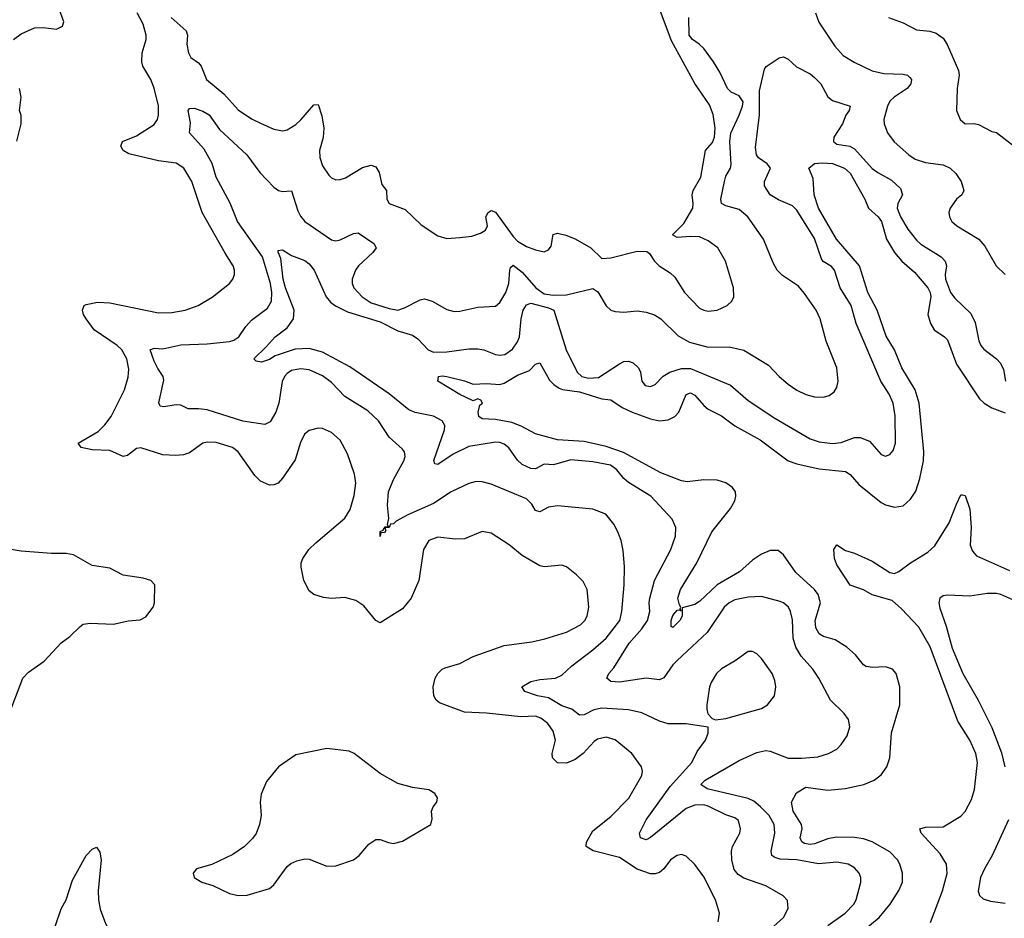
# Model space of a CAD drawing. Header units: inches. Extents: x 1305375 to 1407406, y 744550 to 841633.
# Tile 288 of 509: x 1352804 to 1357246, y 780147 to 784200. Entities that reach past the tile are written whole.
import ezdxf

# ---------------------------------------------------------------- set-up
doc = ezdxf.new("R2010")
doc.units = ezdxf.units.IN
doc.header["$MEASUREMENT"] = 0
doc.layers.add('B3758', color=7, linetype='Continuous')

msp = doc.modelspace()

# ---------------------------------------------------------------- linework, layer by layer
at = {"layer": 'B3758', "color": 5}
for points, elevation in [([(1352775.6, 784110), (1352810, 784136.1), (1352870, 784163.6), (1352910, 784165.2), (1352970, 784157.1), (1352997.2, 784170), (1353002, 784190), (1352973.6, 784270)], 1120), ([(1353487.5, 784210), (1353554.3, 784150), (1353560.2, 784130), (1353557.5, 784090), (1353564.6, 784050), (1353575.6, 784030), (1353610, 784004.9), (1353622.4, 783990), (1353646.7, 783930), (1353724.9, 783864.9), (1353790, 783792.6), (1353850, 783752.6), (1353890, 783732.4), (1353950, 783705.5), (1353990, 783698), (1354010, 783702.6), (1354050, 783727.6), (1354072.5, 783747.5), (1354130, 783815.6), (1354150, 783818), (1354166.3, 783766.3), (1354176.3, 783710), (1354172.2, 783667.8), (1354156.9, 783610), (1354157.5, 783577.5), (1354170, 783541.3), (1354199, 783499), (1354210, 783487.2), (1354230, 783477.7), (1354250, 783479.7), (1354273.6, 783486.4), (1354350, 783533.4), (1354390, 783543.1), (1354410, 783536.4), (1354424.7, 783510), (1354436.7, 783456.7), (1354458.8, 783430), (1354459.3, 783390), (1354470.4, 783370), (1354542.9, 783342.9), (1354614.6, 783274.6), (1354690, 783224.4), (1354730, 783213.4), (1354790, 783216.6), (1354844, 783224), (1354882.6, 783237.4), (1354905, 783250), (1354913.8, 783270), (1354907.3, 783310), (1354917.6, 783330), (1354930, 783339.5), (1354950, 783331.1), (1355030, 783221.5), (1355050, 783200.7), (1355090, 783176.5), (1355130, 783161.3), (1355170, 783152.7), (1355190, 783162), (1355201.2, 783178.8), (1355210, 783230.8), (1355230, 783237.3), (1355268, 783228), (1355310, 783210.6), (1355381, 783170), (1355430, 783123), (1355470, 783125.2), (1355590, 783156.3), (1355633.7, 783153.7), (1355645.5, 783145.5), (1355668.2, 783110), (1355688, 783090), (1355738.2, 783058.2), (1355759.1, 783039.1), (1355803.6, 782970), (1355870, 782899), (1355890, 782889.1), (1355910, 782885.5), (1355950, 782888.9), (1355996, 782910), (1356017, 782930), (1356025.6, 782950), (1356024.2, 782990), (1355988.2, 783110), (1355953.6, 783170), (1355910, 783203), (1355870, 783221.1), (1355830, 783222.6), (1355770, 783217), (1355749.6, 783229.6), (1355799.9, 783280.1), (1355840.2, 783350), (1355842.8, 783370), (1355837.3, 783410), (1355842.8, 783430), (1355876.3, 783490), (1355898.3, 783610), (1355930, 783646.3), (1355938.5, 783670), (1355941.8, 783710), (1355932.9, 783772.9), (1355915.3, 783815.3), (1355850, 783912.6), (1355743.7, 784103.7), (1355684.9, 784264.9)], 1080), ([(1355954.8, 780130), (1355960.4, 780170), (1355942.7, 780230), (1355890, 780333.6), (1355850, 780389.6), (1355810, 780427), (1355790, 780434), (1355770, 780429.6), (1355739.3, 780410), (1355710.2, 780369.8), (1355690, 780352.8), (1355670, 780346.4), (1355650, 780347.7), (1355590, 780368), (1355510, 780421.1), (1355391.1, 780451.1), (1355359.2, 780470), (1355360.7, 780490), (1355390, 780540.7), (1355470, 780605.2), (1355551.8, 780688.2), (1355610.9, 780790), (1355613.7, 780810), (1355609.7, 780830), (1355565.7, 780890), (1355490, 780950.8), (1355450, 780963.5), (1355410, 780954.2), (1355395.6, 780944.4), (1355345.2, 780890), (1355310, 780863), (1355270, 780846.4), (1355230, 780848.2), (1355207, 780870), (1355205.3, 780890), (1355220.3, 780950), (1355209.9, 780989.9), (1355185.7, 781025.7), (1355154.3, 781050), (1355130, 781057.7), (1355064.7, 781055.3), (1354910, 781072.4), (1354810, 781075.9), (1354697.7, 781117.7), (1354682.7, 781130), (1354672, 781150), (1354669, 781190), (1354678, 781230), (1354689.5, 781250), (1354709.6, 781270), (1354723.3, 781276.7), (1354790, 781296.5), (1354850, 781327.1), (1354990, 781376.9), (1355113.6, 781393.6), (1355173.6, 781406.4), (1355270, 781437.7), (1355333.5, 781470), (1355353.8, 781490), (1355364.1, 781510), (1355370.7, 781550), (1355364, 781630), (1355345.6, 781665.6), (1355315.7, 781695.7), (1355270, 781731.5), (1355250, 781738.9), (1355170, 781732.1), (1355150, 781736.8), (1355070, 781782.3), (1355011.2, 781831.2), (1354930, 781884.4), (1354890, 781890.9), (1354810, 781857.7), (1354770, 781857.3), (1354690, 781865.7), (1354650, 781851.1), (1354626, 781810), (1354604.6, 781670), (1354570.4, 781590), (1354530, 781542.4), (1354430, 781479.3), (1354410, 781489.4), (1354355.6, 781555.6), (1354320.6, 781580.6), (1354270, 781594), (1354210, 781589.6), (1354173.8, 781593.8), (1354130, 781607.3), (1354110, 781623), (1354085, 781670), (1354074, 781730), (1354074, 781750), (1354081, 781770), (1354108.4, 781810), (1354139.4, 781840.6), (1354270, 781951.6), (1354295.2, 781990), (1354312.9, 782052.9), (1354319.5, 782110), (1354314.4, 782150), (1354282, 782242), (1354250, 782302.9), (1354210, 782337.4), (1354170, 782355.4), (1354150, 782356.9), (1354110, 782346.3), (1354088.9, 782330), (1354070, 782292), (1354045.7, 782214.3), (1353990, 782131.6), (1353970, 782109.7), (1353950, 782101.1), (1353930, 782100.4), (1353890, 782118.3), (1353864.1, 782144.1), (1353790, 782251.3), (1353763.7, 782270), (1353690, 782292.9), (1353650, 782294.8), (1353630.2, 782289.8), (1353570, 782246.6), (1353542.3, 782237.7), (1353505.8, 782234.2), (1353450, 782237.2), (1353350, 782269.2), (1353330, 782265.7), (1353290, 782234), (1353270, 782229.8), (1353210, 782256.5), (1353130, 782259.5), (1353080.9, 782270), (1353067, 782290), (1353157.1, 782342.9), (1353188.1, 782371.9), (1353216, 782410), (1353275.8, 782530), (1353292.6, 782587.4), (1353296.2, 782623.8), (1353286.9, 782670), (1353263.9, 782710), (1353242.6, 782730), (1353140.3, 782800.3), (1353103, 782850), (1353091.5, 782870), (1353086.6, 782890), (1353094.5, 782910), (1353104.2, 782915.8), (1353154.4, 782925.6), (1353210, 782922.6), (1353430, 782877.1), (1353490, 782879.3), (1353549.8, 782890.2), (1353609, 782911), (1353671.6, 782948.4), (1353749.6, 783010), (1353765.6, 783030), (1353772.8, 783050), (1353772.8, 783070), (1353766.6, 783090), (1353730, 783146), (1353626.4, 783330), (1353579.8, 783470), (1353543.9, 783530), (1353510, 783552.1), (1353430, 783562.9), (1353295.4, 783595.4), (1353271, 783610), (1353259.7, 783630), (1353268, 783650), (1353330, 783675.3), (1353410, 783727.1), (1353425.4, 783750), (1353430.3, 783769.7), (1353429.5, 783810.5), (1353411, 783891), (1353395.1, 783930), (1353359.6, 783990), (1353354, 784010), (1353355.5, 784050), (1353374.1, 784110), (1353373.5, 784130), (1353359.9, 784179.9), (1353332.9, 784230)], 1080), ([(1356175.5, 780084.5), (1356249.7, 780150), (1356271.2, 780191.2), (1356267, 780227), (1356247.6, 780247.6), (1356170, 780293), (1356070, 780326.9), (1356044.5, 780344.5), (1356027.3, 780367.3), (1356016.5, 780410), (1356014.6, 780450), (1356019.3, 780470), (1356052.9, 780530), (1356056.1, 780550), (1356047, 780587), (1356030, 780599.8), (1355990, 780612.5), (1355910, 780653), (1355890, 780657.9), (1355850, 780656.7), (1355810, 780641.5), (1355650, 780510.7), (1355630, 780499.8), (1355604.1, 780510), (1355599.4, 780530), (1355629.9, 780590), (1355739, 780741), (1355836.5, 780850), (1355860.4, 780899.6), (1355898, 780950), (1355910, 780982), (1355909.1, 781009.1), (1355810, 781023.1), (1355730, 781024.4), (1355690, 781035.5), (1355610, 781073.6), (1355550, 781086.8), (1355430, 781094.7), (1355393.7, 781086.3), (1355350, 781064.4), (1355330, 781063.1), (1355294.3, 781090), (1355250, 781104.4), (1355190, 781141.2), (1355140.5, 781150), (1355082, 781170), (1355069.4, 781190), (1355110, 781214.6), (1355150, 781223.2), (1355221.2, 781230), (1355250, 781242.6), (1355294.4, 781285.6), (1355390, 781357.7), (1355450, 781409.4), (1355511.2, 781490), (1355520.2, 781530), (1355530.5, 781650.5), (1355532.2, 781732.2), (1355526.2, 781806.2), (1355517.3, 781850), (1355502.3, 781890), (1355483.6, 781923.6), (1355447.8, 781970), (1355390, 781992.6), (1355230, 782006.3), (1355190, 782000.8), (1355150, 781979.2), (1355130, 781985.4), (1355114.7, 782014.7), (1355090, 782038.4), (1354930, 782104.4), (1354890, 782115.3), (1354863.7, 782116.3), (1354830, 782107.3), (1354750, 782070.8), (1354670, 782017.8), (1354554.1, 781965.9), (1354501.8, 781938.2), (1354490, 781925.1), (1354476, 781924), (1354470, 781909.3), (1354451.6, 781908.4), (1354455.3, 781895.3), (1354450, 781885.2), (1354432.7, 781887.3), (1354430, 781869.3), (1354430, 781891), (1354443.1, 781896.9), (1354452.7, 781912.7), (1354467.3, 781912.7), (1354463.1, 781923.1), (1354469.5, 781950.5), (1354463.5, 782010), (1354467.1, 782070), (1354490, 782125.3), (1354537.4, 782210), (1354542.4, 782230), (1354539.1, 782250), (1354530, 782262.4), (1354470, 782317.2), (1354422, 782390), (1354375, 782435), (1354270, 782500.6), (1354210, 782563.2), (1354170, 782593.9), (1354110, 782620.5), (1354070, 782625.6), (1354030, 782616.9), (1354010, 782604.2), (1353997.7, 782590), (1353987.8, 782567.8), (1353972.6, 782470), (1353959.7, 782430), (1353934.2, 782385.8), (1353910, 782373.5), (1353810, 782388.2), (1353650, 782439.4), (1353610, 782444.6), (1353564, 782444), (1353530, 782461.3), (1353510, 782462.8), (1353453.6, 782453.6), (1353436.6, 782456.6), (1353431.1, 782471.1), (1353454.1, 782574.1), (1353450.9, 782590), (1353426.1, 782626.1), (1353410, 782659.6), (1353391.8, 782710), (1353410, 782718.6), (1353450, 782715.9), (1353530, 782733), (1353650, 782738.4), (1353750, 782748.5), (1353770, 782754.6), (1353793, 782770), (1353824, 782816), (1353850, 782845.1), (1353921.8, 782898.2), (1353939.5, 782930), (1353941.5, 782970), (1353935.6, 783010), (1353898.5, 783130), (1353786.9, 783290), (1353752.5, 783372.5), (1353690.4, 783490), (1353671.3, 783551.3), (1353635.7, 783615.7), (1353569.8, 783690), (1353574.5, 783734.5), (1353563.7, 783790), (1353570, 783798.8), (1353590, 783800.4), (1353630, 783787.6), (1353657.7, 783770), (1353705.2, 783705.2), (1353828.4, 783590), (1353886.7, 783510), (1353950, 783444.1), (1353970.9, 783429.1), (1353990, 783425.2), (1354030, 783427.7), (1354057.8, 783337.8), (1354070, 783313.4), (1354090.3, 783290), (1354210, 783206.9), (1354230, 783202.2), (1354250, 783206.5), (1354310, 783236.1), (1354330, 783238.9), (1354401.6, 783190), (1354411.7, 783170), (1354396.9, 783150), (1354332.9, 783090), (1354319.1, 783070), (1354303.9, 783030), (1354304, 783010), (1354311.8, 782990), (1354349.4, 782950), (1354390, 782922.9), (1354470, 782896.6), (1354509.9, 782890.1), (1354540.3, 782899.7), (1354610, 782936.9), (1354630, 782940.2), (1354664.4, 782930), (1354730, 782892.1), (1354764.3, 782884.3), (1354790, 782884.7), (1354870, 782902.6), (1354950, 782907.7), (1354970, 782923.7), (1354997.4, 782970), (1355009.8, 783010), (1355014.5, 783070), (1355018.5, 783081.5), (1355030, 783092.6), (1355070, 783061.1), (1355131.7, 782990), (1355170, 782963.3), (1355210, 782957.4), (1355270, 782958.5), (1355390, 782986.9), (1355412.7, 782972.7), (1355449.1, 782909.1), (1355470.2, 782890.2), (1355490, 782883.1), (1355530, 782880.2), (1355590, 782886.7), (1355630, 782880.2), (1355667.8, 782867.8), (1355695.6, 782850), (1355774.3, 782774.3), (1355825, 782745), (1355910, 782722), (1356004.8, 782724.8), (1356070, 782709.3), (1356182, 782642), (1356230.3, 782590), (1356270, 782555.2), (1356310, 782528.2), (1356350, 782509.2), (1356390, 782498.5), (1356430, 782496.5), (1356456, 782504), (1356478.5, 782521.5), (1356490, 782541), (1356495.8, 782570), (1356489.8, 782630), (1356442.4, 782750), (1356414.4, 782850), (1356396.5, 782890), (1356345.1, 782965.1), (1356317.5, 782997.5), (1356245.3, 783045.3), (1356221.8, 783070), (1356203.2, 783103.2), (1356159.9, 783210), (1356088.9, 783310), (1356050, 783343.4), (1355990, 783360.6), (1355970.6, 783370.6), (1355966.2, 783390), (1355983, 783470), (1355990, 783494.6), (1356010.4, 783529.6), (1356013.6, 783546.4), (1356007.7, 783650), (1356011.3, 783688.7), (1356050, 783768.9), (1356065, 783810), (1356067.1, 783830), (1356050, 783856.4), (1356012.9, 783872.9), (1355996.3, 783890), (1355962.8, 783962.8), (1355934.2, 784010), (1355889.8, 784070), (1355869.9, 784089.9), (1355839.1, 784110), (1355824.4, 784130), (1355821.9, 784210)], 1060), ([(1356394.3, 784230), (1356409.1, 784189.1), (1356480.8, 784080.8), (1356518.3, 784038.3), (1356568, 784008), (1356650, 783969.4), (1356702.6, 783957.4), (1356790, 783954.4), (1356809.1, 783949.1), (1356819.7, 783939.7), (1356827, 783930), (1356823.6, 783910), (1356807.7, 783890), (1356749.6, 783850.4), (1356730, 783831.9), (1356718.8, 783810), (1356702, 783750), (1356704, 783730), (1356719.6, 783690), (1356749, 783649), (1356815.2, 783590), (1356844.2, 783570), (1356890, 783555.5), (1356970, 783544.5), (1357001.3, 783530), (1357026.7, 783506.7), (1357051.8, 783470), (1357062.6, 783430), (1357054, 783410), (1357030, 783389.6), (1357001.1, 783350), (1356994.9, 783330), (1356998, 783310), (1357008.8, 783290), (1357032.4, 783270), (1357131.7, 783210), (1357157.7, 783177.7), (1357208.8, 783090), (1357250, 783050.4)], 1060), ([(1356722.8, 784210), (1356790, 784186), (1356850, 784154.4), (1356910, 784148), (1356939.1, 784139.1), (1356970, 784117), (1356988.5, 784088.5), (1357038.9, 783970), (1357041.5, 783950), (1357032.9, 783890), (1357030.3, 783790.3), (1357046, 783750), (1357070, 783730.5), (1357110, 783732.2), (1357130, 783727.2), (1357190, 783695.5), (1357210, 783690.5), (1357330, 783598.5)], 1080), ([(1356450, 780114.3), (1356527.6, 780170), (1356567.1, 780210), (1356577.7, 780230), (1356599.2, 780310), (1356599.1, 780330), (1356591.2, 780350), (1356570, 780374.3), (1356541.2, 780390), (1356490, 780399.4), (1356407.2, 780392.8), (1356310, 780410.4), (1356233.9, 780413.9), (1356210, 780420.3), (1356196.4, 780430), (1356193.5, 780450), (1356210.6, 780530), (1356207.5, 780570), (1356184.7, 780610), (1356146, 780650), (1356115.1, 780675.1), (1356090, 780687.6), (1355906, 780730), (1355876, 780750), (1355895.8, 780770), (1356050, 780857.7), (1356130, 780894.3), (1356170, 780902.7), (1356190, 780900.2), (1356270, 780869.5), (1356331.8, 780868.2), (1356404.7, 780875.3), (1356452, 780890), (1356489.6, 780910), (1356510, 780930.3), (1356536.4, 780970), (1356548.5, 781010), (1356542.8, 781042.8), (1356522.9, 781070), (1356461.7, 781130), (1356408.7, 781230), (1356382, 781270), (1356329, 781329), (1356305.4, 781370), (1356294, 781410), (1356290, 781492.7), (1356281.4, 781530), (1356271.8, 781550), (1356250, 781568.9), (1356235.2, 781575.2), (1356150, 781597.7), (1356090, 781594.5), (1356030, 781582.6), (1356005.2, 781570), (1355981.8, 781550), (1355905, 781435), (1355769.3, 781310), (1355750, 781289.8), (1355709.3, 781230.7), (1355690, 781222.4), (1355630, 781229.2), (1355510, 781211.7), (1355470, 781214.8), (1355452.1, 781230), (1355461.4, 781250), (1355484, 781276), (1355553.1, 781386.9), (1355610, 781452.4), (1355635.7, 781490), (1355646.5, 781530), (1355643.6, 781570), (1355647, 781590), (1355668.2, 781670), (1355740.7, 781810), (1355762.5, 781870), (1355763.8, 781910), (1355747.6, 781947.6), (1355651, 782050), (1355550, 782112.2), (1355529.9, 782129.9), (1355497.6, 782170), (1355468.4, 782190), (1355390, 782205.5), (1355290, 782214.9), (1355212.4, 782192.4), (1355170, 782195.3), (1355130, 782173.6), (1355110, 782174.8), (1355070, 782193.8), (1355050, 782213.3), (1355010, 782268.2), (1354990, 782284.5), (1354970, 782292.5), (1354950, 782294.2), (1354830, 782274.6), (1354759.7, 782240.3), (1354690, 782194), (1354677, 782197), (1354671.7, 782211.7), (1354720.5, 782350), (1354722, 782370), (1354710, 782389.7), (1354670, 782411.4), (1354588, 782428), (1354559.7, 782439.7), (1354470, 782511.8), (1354293.8, 782633.8), (1354170, 782700.7), (1354110, 782716.9), (1354046.7, 782713.3), (1353956.8, 782683.2), (1353930, 782666.4), (1353894.8, 782654.8), (1353870, 782659.3), (1353859.3, 782670), (1353916, 782724), (1353956.3, 782770), (1354010.4, 782809.6), (1354038.8, 782850), (1354041.6, 782890), (1354002.6, 782990), (1353992.8, 783030), (1353982.3, 783122.3), (1353969, 783151), (1353970, 783158), (1353990, 783161.7), (1354030, 783136.5), (1354090, 783112.9), (1354110, 783098.7), (1354131.4, 783070), (1354186.5, 782950), (1354206.4, 782926.4), (1354228.8, 782908.8), (1354281.8, 782881.8), (1354430, 782836.4), (1354510, 782795.8), (1354576.5, 782776.5), (1354600.1, 782760.1), (1354645.8, 782710), (1354670, 782699.5), (1354730, 782701.4), (1354830, 782715.3), (1354870, 782715), (1354898, 782710), (1354950, 782689.4), (1354970, 782686), (1354992.8, 782690), (1355026.4, 782713.6), (1355050, 782746.7), (1355058.5, 782770), (1355065.5, 782850), (1355075.8, 782890), (1355090, 782914.1), (1355110, 782921.8), (1355190, 782900.8), (1355214, 782890), (1355269.4, 782710), (1355318.4, 782610), (1355340.3, 782590), (1355370, 782582.6), (1355414.6, 782585.4), (1355510, 782647.1), (1355530, 782657.3), (1355550, 782660.2), (1355572, 782652), (1355595.8, 782630), (1355604.2, 782610), (1355610.4, 782570), (1355625.5, 782550), (1355650, 782544.9), (1355670, 782554.4), (1355707.5, 782592.5), (1355736.9, 782610), (1355790, 782626.4), (1355830, 782626.6), (1356010, 782552), (1356090, 782481.5), (1356210, 782402.7), (1356370, 782309.4), (1356410, 782295.7), (1356470, 782288.3), (1356510, 782292.9), (1356570, 782314.8), (1356595.7, 782315.7), (1356638.1, 782298.1), (1356690, 782238.4), (1356710, 782230.4), (1356730, 782239.3), (1356743.9, 782256.1), (1356754.4, 782290), (1356752.8, 782412.8), (1356744.7, 782470), (1356726.9, 782510), (1356689.3, 782570), (1356577.8, 782830), (1356555.7, 782910), (1356504.7, 782990), (1356480.3, 783070), (1356466, 783086), (1356429, 783109), (1356420.4, 783120.4), (1356390, 783213), (1356310, 783341.1), (1356290, 783360.4), (1356227.5, 783387.5), (1356189.9, 783409.9), (1356163.8, 783450), (1356164, 783470), (1356190.6, 783530.6), (1356175.8, 783550), (1356136.3, 783576.3), (1356127.7, 783590), (1356123.1, 783623.1), (1356141.1, 783770), (1356141.2, 783878.8), (1356163.2, 783976.8), (1356171.8, 783988.2), (1356230, 784027), (1356250, 784033), (1356270, 784021.8), (1356307.9, 783987.9), (1356370, 783955.3), (1356390, 783939.3), (1356417.5, 783910), (1356450, 783852.2), (1356470, 783836), (1356550.2, 783810.2), (1356546, 783790), (1356531, 783769), (1356515.6, 783730), (1356477.3, 783670), (1356474.6, 783650), (1356490, 783638), (1356549.2, 783629.2), (1356570, 783617.6), (1356650, 783528.7), (1356674.9, 783510), (1356736.5, 783476.5), (1356777.8, 783437.8), (1356786.7, 783410), (1356765.7, 783370), (1356761.9, 783350), (1356777, 783310), (1356810, 783255.5), (1356850, 783205.6), (1356870, 783186.8), (1356961.3, 783130), (1356979.7, 783110), (1356985.2, 783090), (1356978.9, 783050), (1356980.6, 783030), (1357002.9, 782970), (1357023.4, 782943.4), (1357095.1, 782875.1), (1357113.7, 782833.7), (1357131.6, 782751.6), (1357140.7, 782730), (1357153.7, 782713.7), (1357210.1, 782670.1), (1357229.1, 782650), (1357242, 782622), (1357251.3, 782570)], 1040), ([(1352790, 783651.3), (1352810.8, 783730), (1352810, 783768), (1352802.9, 783790), (1352810.8, 783850), (1352803.1, 783890)], 1120), ([(1356570, 780058.4), (1356680.6, 780150), (1356731.6, 780210), (1356770, 780272), (1356787.2, 780310), (1356786, 780350), (1356774.6, 780390), (1356764, 780410), (1356730, 780446.9), (1356650, 780491.2), (1356610, 780504.9), (1356570, 780511.6), (1356488.1, 780511.9), (1356450, 780504.6), (1356390, 780482.7), (1356370, 780479.6), (1356344.3, 780484.3), (1356332, 780492), (1356324.5, 780510), (1356333.5, 780550), (1356331.2, 780570), (1356292.8, 780630), (1356285.7, 780670), (1356308, 780712), (1356350, 780737.6), (1356450, 780724.3), (1356528.5, 780731.5), (1356611.8, 780750), (1356658, 780770), (1356690, 780794.3), (1356716.4, 780830), (1356729.8, 780870), (1356736.4, 780983.6), (1356774.3, 781110), (1356774.6, 781190), (1356758.7, 781250), (1356742, 781270), (1356710, 781281), (1356650, 781277.7), (1356622.5, 781282.5), (1356610, 781289.7), (1356575, 781335), (1356535.8, 781370), (1356482.6, 781402.6), (1356430, 781417.4), (1356410.4, 781430.4), (1356396, 781456), (1356392.2, 781490), (1356415.9, 781570), (1356406.8, 781606.8), (1356389.2, 781629.2), (1356306, 781706), (1356250, 781786.2), (1356225.2, 781805.2), (1356190, 781805.6), (1356150, 781789.2), (1356110, 781761.9), (1356050.5, 781709.5), (1355949.8, 781650.2), (1355870, 781575.8), (1355850, 781562.5), (1355793, 781547), (1355792.1, 781510), (1355782.7, 781490), (1355750, 781458), (1355742.7, 781462.7), (1355742.2, 781490), (1355750, 781512), (1355770, 781536.4), (1355778.5, 781538.5), (1355787.3, 781532.7), (1355783.1, 781543.1), (1355787, 781550), (1355780.3, 781560.3), (1355773.6, 781590), (1355785, 781630), (1355857.9, 781750), (1355925.8, 781890), (1356010, 781995), (1356030.8, 782029.2), (1356035, 782050), (1356032.7, 782070), (1356019.1, 782090), (1355990, 782111.3), (1355950, 782122.9), (1355890, 782124.3), (1355815.3, 782115.3), (1355790, 782119.2), (1355696.1, 782156.1), (1355528, 782248), (1355450, 782275.1), (1355350, 782297), (1355230, 782304.2), (1355131.1, 782331.1), (1355066.7, 782366.7), (1355023.5, 782383.5), (1354950, 782395.7), (1354890, 782398.9), (1354875.6, 782410), (1354872.4, 782430), (1354879.5, 782460.5), (1354891.5, 782470), (1354884, 782484), (1354870, 782489), (1354850, 782481.2), (1354790, 782509.8), (1354690, 782569.6), (1354693.2, 782590), (1354710, 782593.4), (1354731, 782590), (1354809.7, 782570.3), (1354850, 782555.2), (1354910, 782558.4), (1354970, 782553.6), (1354990, 782560.2), (1355050, 782595.7), (1355103.3, 782616.7), (1355130, 782646.4), (1355150, 782652.4), (1355194.4, 782574.4), (1355213.9, 782553.9), (1355237.7, 782537.7), (1355252, 782532), (1355330, 782521.2), (1355430, 782489.6), (1355470, 782485.3), (1355522.3, 782450), (1355566.2, 782430), (1355650, 782399.1), (1355690, 782390.1), (1355730, 782394.5), (1355759.8, 782410), (1355776.7, 782430), (1355810, 782508.9), (1355830, 782516.8), (1355850, 782506.9), (1355890, 782459.3), (1355910, 782443), (1355970, 782412.6), (1356030, 782367.5), (1356145.1, 782305.1), (1356270, 782210.1), (1356310, 782195.9), (1356410, 782174.4), (1356530, 782161.7), (1356550, 782148.3), (1356590, 782103.5), (1356690, 782021.8), (1356710, 782011.3), (1356750, 782000.8), (1356790, 782007.7), (1356823.3, 782036.7), (1356846.2, 782073.8), (1356865.3, 782130), (1356881.5, 782210), (1356883.1, 782250), (1356862, 782470), (1356843.6, 782530), (1356783.2, 782630), (1356750.9, 782710), (1356712.8, 782772.8), (1356672.3, 782890), (1356629.9, 782970), (1356592.3, 783090), (1356488.4, 783210), (1356407.4, 783350), (1356388.7, 783410), (1356383.6, 783483.6), (1356364.2, 783530), (1356390, 783551.4), (1356425.7, 783554.3), (1356470.7, 783550.7), (1356524.9, 783530), (1356550, 783507.2), (1356616.2, 783390), (1356632.9, 783350), (1356677, 783310), (1356692.5, 783290), (1356715.1, 783210), (1356750.1, 783150.1), (1356783.5, 783110), (1356840.5, 783060.5), (1356900.5, 782990), (1356911.1, 782970), (1356915.1, 782950), (1356900.6, 782870), (1356912.5, 782830), (1356930, 782801.1), (1356976.1, 782770), (1356990, 782755.2), (1357030, 782646.7), (1357134.5, 782490), (1357154.3, 782470), (1357190, 782448.6), (1357250, 782426.8)], 1020), ([(1356912.6, 780127.4), (1356967, 780270), (1356988, 780348), (1356985.1, 780390), (1356956.7, 780436.7), (1356871.5, 780530), (1356865.4, 780550), (1356890, 780558.3), (1356970, 780559.7), (1357050, 780607.6), (1357070, 780628.7), (1357098.1, 780681.9), (1357112.1, 780727.9), (1357124.3, 780850), (1357117.9, 780890), (1357090.4, 780950), (1357035.8, 781035.8), (1356911.3, 781371.3), (1356860.1, 781460.1), (1356782.2, 781542.2), (1356739.6, 781579.6), (1356650, 781606), (1356610, 781628.1), (1356550, 781649.8), (1356490, 781741.1), (1356479.8, 781770), (1356476.2, 781810), (1356490, 781830.6), (1356530, 781806), (1356570, 781794), (1356650, 781756.9), (1356730, 781706.2), (1356750, 781702.3), (1356770, 781710.8), (1356822, 781750), (1356901.6, 781798.4), (1356932.8, 781827.2), (1356996.8, 781930), (1357030, 782014), (1357050, 782056), (1357056.9, 782056.9), (1357070, 782054), (1357090, 781992), (1357095.8, 781910), (1357092.3, 781830), (1357102.2, 781802.2), (1357121, 781781), (1357270, 781715.1)], 980), ([(1352750, 781051.7), (1352817.3, 781230), (1352843.9, 781256.1), (1352913.5, 781306.5), (1352990, 781388.4), (1353030, 781417.3), (1353076.6, 781463.4), (1353090, 781473), (1353122, 781478), (1353226.6, 781473.4), (1353292.3, 781487.7), (1353347.3, 781492.7), (1353373.4, 781506.6), (1353405.2, 781550), (1353412, 781570), (1353413.2, 781650), (1353395.3, 781670), (1353360.1, 781680.1), (1353270, 781694.7), (1353210, 781726.6), (1353130, 781738), (1353046.5, 781786.5), (1353012.7, 781792.7), (1352947.3, 781792.7), (1352810, 781803), (1352710, 781819.7)], 1120), ([(1357338.8, 781558.8), (1357230, 781606.5), (1357210, 781611.2), (1357168.9, 781611.1), (1357090, 781599.4), (1356990, 781604.4), (1356970, 781601.3), (1356954.9, 781590), (1356950.3, 781570), (1356954.6, 781545.4), (1356983.6, 781463.6), (1357010, 781364.6), (1357058.9, 781250), (1357127.9, 781130), (1357190, 781007.2), (1357233.5, 780893.5), (1357247.9, 780830)], 980), ([(1357264.3, 780590), (1357190.8, 780429.2), (1357156, 780370), (1357139.1, 780330), (1357128.2, 780268.2), (1357133.4, 780250), (1357150, 780235), (1357184, 780224), (1357250, 780214.1)], 980), ([(1352991.4, 780000), (1352990, 780012.8), (1352965.2, 780070), (1352965.2, 780114.8), (1352991, 780189), (1353013.3, 780230), (1353041.6, 780318.4), (1353103.4, 780430), (1353130, 780458.5), (1353150, 780467), (1353165.6, 780445.6), (1353170.6, 780410.6), (1353157.6, 780270), (1353158.5, 780230), (1353167.2, 780187.2), (1353190, 780123.1), (1353261.8, 780000)], 1080)]:
    msp.add_lwpolyline(points, dxfattribs=dict(at, elevation=elevation))
for points, elevation in [([(1356110, 781349.6), (1356090, 781349.6), (1356031.8, 781308.2), (1355970, 781272), (1355948, 781250), (1355924, 781210), (1355916.5, 781190), (1355904.2, 781110), (1355903.1, 781090), (1355908.3, 781068.3), (1355927.1, 781047.1), (1355942.5, 781042.5), (1355990, 781047.4), (1356150, 781093.6), (1356176.9, 781110), (1356208.5, 781150), (1356214.8, 781190), (1356210, 781219.3), (1356198.2, 781250), (1356150, 781318), (1356130, 781339.6)], 1060), ([(1354190, 780912.4), (1354050, 780883.5), (1353970.6, 780830), (1353916.5, 780763.5), (1353892.8, 780707.2), (1353888.8, 780670), (1353893.7, 780610), (1353885.7, 780570), (1353870.3, 780529.7), (1353854, 780506), (1353818, 780470), (1353765.4, 780434.6), (1353670, 780389.5), (1353601, 780370), (1353586.8, 780350), (1353591, 780330), (1353626, 780310), (1353675.1, 780295.1), (1353750, 780258.9), (1353790, 780249.3), (1353830, 780251.2), (1353930, 780280.3), (1353950, 780297.6), (1354010, 780380.7), (1354026.5, 780393.5), (1354054.3, 780405.7), (1354090, 780415.2), (1354110, 780413.1), (1354190, 780382), (1354230, 780383.1), (1354310, 780410.3), (1354335.1, 780430), (1354379, 780481), (1354410, 780501.3), (1354430, 780502.4), (1354467.8, 780487.8), (1354490, 780484.4), (1354530, 780494.6), (1354658, 780570), (1354664.7, 780595.3), (1354661.2, 780630), (1354669.2, 780650), (1354685.1, 780670), (1354688.4, 780690), (1354677.2, 780710), (1354650, 780726.3), (1354576.4, 780736.4), (1354510, 780754), (1354430, 780800.4), (1354313.3, 780890), (1354290, 780900.4)], 1120)]:
    msp.add_lwpolyline(points, close=True, dxfattribs=dict(at, elevation=elevation))

doc.saveas('drawing.dxf')
